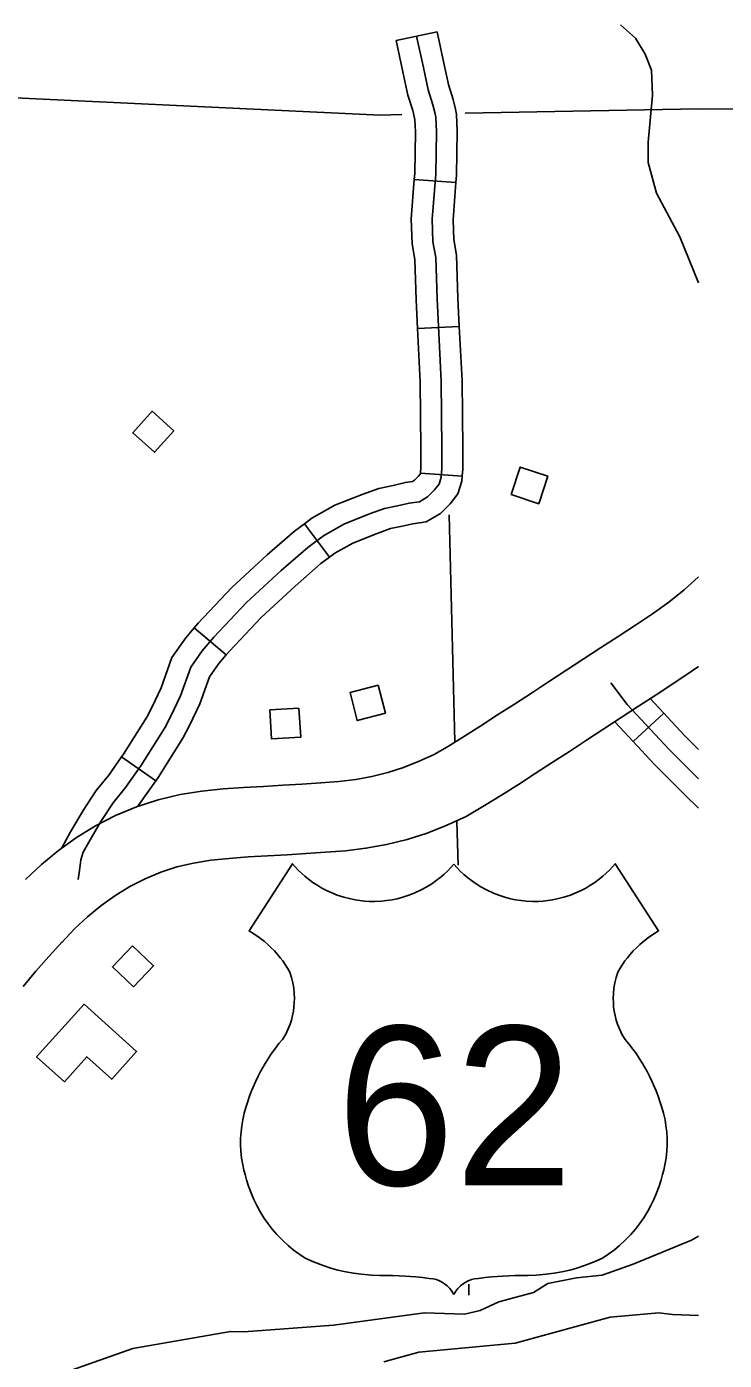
# Model space of a CAD drawing. Extents: x 1370130 to 1380143, y 377636 to 380256.
# Drawn here: x 1378936.4 to 1379041.6, y 378052.1 to 378253.1 of the extents above; entities that cross this region are included whole.
import ezdxf

# ---------------------------------------------------------------- set-up
doc = ezdxf.new("R2010")
doc.units = 0
for name, color, linetype in [('Level 15', 7, 'Continuous'), ('Level 22', 7, 'Continuous'), ('Level 32', 7, 'Continuous'), ('Level 35', 7, 'Continuous'), ('Level 4', 7, 'Continuous'), ('Level 49', 7, 'Continuous'), ('Level 5', 7, 'Continuous'), ('Level 56', 7, 'Continuous'), ('Level 58', 7, 'Continuous')]:
    doc.layers.add(name, color=color, linetype=linetype)

msp = doc.modelspace()

# ---------------------------------------------------------------- linework, layer by layer
at = {"layer": 'Level 15'}
for points in [[(1379037.67, 378170.13), (1379037.65, 378170.12), (1379035.52, 378168.21), (1379033.19, 378166.39), (1379030.73, 378164.63), (1379028.17, 378162.91), (1379025.56, 378161.19), (1379022.93, 378159.48), (1379020.28, 378157.77), (1379017.66, 378156.05), (1379015.07, 378154.35), (1379012.49, 378152.66), (1379009.93, 378151), (1379007.39, 378149.36), (1379004.88, 378147.74), (1379002.42, 378146.17), (1379000, 378144.68), (1378997.84, 378143.39), (1378995.6, 378142.4), (1378993.23, 378141.46), (1378990.85, 378140.7), (1378988.45, 378140.08), (1378986.02, 378139.65), (1378983.46, 378139.35), (1378980.74, 378139.13), (1378977.89, 378138.95), (1378975.03, 378138.76), (1378972.13, 378138.6), (1378969.13, 378138.42), (1378966.04, 378138.2), (1378962.85, 378137.87), (1378959.58, 378137.35), (1378956.26, 378136.59), (1378952.97, 378135.53), (1378949.81, 378134.19), (1378946.8, 378132.63), (1378943.95, 378130.87), (1378941.22, 378128.94), (1378938.65, 378126.81), (1378936.27, 378124.56)], [(1378941.67, 378115.03), (1378943.66, 378117.1), (1378945.61, 378118.94), (1378947.61, 378120.6), (1378949.74, 378122.11), (1378951.98, 378123.48), (1378954.29, 378124.68), (1378956.64, 378125.68), (1378959.05, 378126.46), (1378961.58, 378127.04), (1378964.21, 378127.45), (1378966.97, 378127.74), (1378969.82, 378127.95), (1378972.73, 378128.12), (1378975.67, 378128.28), (1378978.57, 378128.47), (1378981.49, 378128.66), (1378984.48, 378128.89), (1378987.56, 378129.26), (1378990.68, 378129.81), (1378993.76, 378130.6), (1378996.77, 378131.56), (1378999.67, 378132.72), (1379002.67, 378134.05), (1379005.45, 378135.7), (1379008, 378137.28), (1379010.54, 378138.9), (1379013.08, 378140.53), (1379015.64, 378142.19), (1379018.22, 378143.86), (1379020.81, 378145.56), (1379023.42, 378147.26), (1379026.02, 378148.97), (1379028.65, 378150.68), (1379031.3, 378152.4), (1379033.98, 378154.16), (1379036.72, 378156), (1379037.67, 378156.68)], [(1378935.9, 378108.43), (1378937.84, 378110.73), (1378939.79, 378112.95), (1378941.78, 378115.15)]]:
    msp.add_lwpolyline(points, dxfattribs=at)
at = {"layer": 'Level 22'}
for points in [[(1379000.81, 378126.87), (1379000.31, 378126.31), (1378999.84, 378125.82), (1378999.29, 378125.32), (1378998.71, 378124.82), (1378998.15, 378124.38), (1378997.47, 378123.9), (1378996.73, 378123.44), (1378995.9, 378122.99), (1378994.84, 378122.5), (1378994.03, 378122.18), (1378993.11, 378121.88), (1378992.27, 378121.66), (1378991.49, 378121.5), (1378990.68, 378121.38), (1378989.93, 378121.3), (1378988.9, 378121.25), (1378988.06, 378121.26), (1378987.33, 378121.31), (1378986.64, 378121.38), (1378985.94, 378121.49), (1378985.06, 378121.67), (1378984.24, 378121.88), (1378983.25, 378122.2), (1378982.4, 378122.54), (1378981.64, 378122.89), (1378980.94, 378123.25), (1378980.29, 378123.63), (1378979.57, 378124.11), (1378978.9, 378124.6), (1378978.33, 378125.06), (1378977.85, 378125.49), (1378977.36, 378125.97), (1378976.88, 378126.48), (1378976.48, 378126.92), (1378969.94, 378116.81), (1378970.41, 378116.53), (1378970.97, 378116.16), (1378971.49, 378115.79), (1378972.2, 378115.24), (1378972.76, 378114.76), (1378973.25, 378114.29), (1378973.76, 378113.78), (1378974.28, 378113.2), (1378974.65, 378112.75), (1378975.02, 378112.28), (1378975.39, 378111.76), (1378975.75, 378111.21), (1378976.09, 378110.57), (1378976.34, 378109.78), (1378976.54, 378109), (1378976.68, 378108.16), (1378976.76, 378107.39), (1378976.79, 378106.64), (1378976.77, 378105.94), (1378976.72, 378105.37), (1378976.63, 378104.69), (1378976.5, 378104.04), (1378976.32, 378103.34), (1378976.12, 378102.72), (1378975.85, 378102.03), (1378975.43, 378101.14), (1378974.99, 378100.44), (1378974.46, 378099.81), (1378973.82, 378098.98), (1378973.3, 378098.26), (1378972.82, 378097.54), (1378972.37, 378096.83), (1378972, 378096.2), (1378971.67, 378095.61), (1378971.3, 378094.9), (1378970.91, 378094.07), (1378970.55, 378093.27), (1378970.31, 378092.67), (1378970.02, 378091.9), (1378969.7, 378090.95), (1378969.45, 378090.17), (1378969.21, 378089.31), (1378968.99, 378088.32), (1378968.84, 378087.44), (1378968.74, 378086.52), (1378968.68, 378085.51), (1378968.67, 378084.56), (1378968.72, 378083.64), (1378968.83, 378082.55), (1378969, 378081.53), (1378969.17, 378080.75), (1378969.34, 378080.06), (1378969.57, 378079.29), (1378969.87, 378078.33), (1378970.3, 378077.17), (1378970.67, 378076.31), (1378971.1, 378075.43), (1378971.58, 378074.56), (1378972.19, 378073.57), (1378972.83, 378072.65), (1378973.45, 378071.86), (1378974.15, 378071.04), (1378975.05, 378070.11), (1378975.82, 378069.39), (1378976.61, 378068.73)], [(1379000.81, 378126.87), (1379001.3, 378126.31), (1379001.78, 378125.82), (1379002.32, 378125.32), (1379002.9, 378124.82), (1379003.47, 378124.38), (1379004.15, 378123.9), (1379004.88, 378123.44), (1379005.72, 378122.99), (1379006.77, 378122.5), (1379007.59, 378122.18), (1379008.5, 378121.88), (1379009.34, 378121.66), (1379010.12, 378121.5), (1379010.94, 378121.38), (1379011.69, 378121.3), (1379012.72, 378121.25), (1379013.55, 378121.26), (1379014.28, 378121.31), (1379014.97, 378121.38), (1379015.67, 378121.49), (1379016.56, 378121.67), (1379017.37, 378121.88), (1379018.37, 378122.2), (1379019.21, 378122.54), (1379019.97, 378122.89), (1379020.68, 378123.25), (1379021.32, 378123.63), (1379022.05, 378124.11), (1379022.71, 378124.6), (1379023.28, 378125.06), (1379023.76, 378125.49), (1379024.26, 378125.97), (1379024.74, 378126.48), (1379025.13, 378126.92), (1379031.67, 378116.81), (1379031.2, 378116.53), (1379030.65, 378116.16), (1379030.12, 378115.79), (1379029.42, 378115.24), (1379028.86, 378114.76), (1379028.36, 378114.29), (1379027.85, 378113.78), (1379027.33, 378113.2), (1379026.96, 378112.75), (1379026.59, 378112.28), (1379026.22, 378111.76), (1379025.86, 378111.21), (1379025.52, 378110.57), (1379025.27, 378109.78), (1379025.08, 378109), (1379024.93, 378108.16), (1379024.85, 378107.39), (1379024.83, 378106.64), (1379024.85, 378105.94), (1379024.89, 378105.37), (1379024.99, 378104.69), (1379025.11, 378104.04), (1379025.29, 378103.34), (1379025.49, 378102.72), (1379025.76, 378102.03), (1379026.19, 378101.14), (1379026.62, 378100.44), (1379027.15, 378099.81), (1379027.79, 378098.98), (1379028.31, 378098.26), (1379028.8, 378097.54), (1379029.24, 378096.83), (1379029.61, 378096.2), (1379029.94, 378095.61), (1379030.31, 378094.9), (1379030.71, 378094.07), (1379031.06, 378093.27), (1379031.31, 378092.67), (1379031.6, 378091.9), (1379031.92, 378090.95), (1379032.17, 378090.17), (1379032.41, 378089.31), (1379032.63, 378088.32), (1379032.77, 378087.44), (1379032.88, 378086.52), (1379032.94, 378085.51), (1379032.94, 378084.56), (1379032.9, 378083.64), (1379032.79, 378082.55), (1379032.62, 378081.53), (1379032.45, 378080.75), (1379032.27, 378080.06), (1379032.05, 378079.29), (1379031.75, 378078.33), (1379031.31, 378077.17), (1379030.94, 378076.31), (1379030.51, 378075.43), (1379030.04, 378074.56), (1379029.42, 378073.57), (1379028.78, 378072.65), (1379028.17, 378071.86), (1379027.47, 378071.04), (1379026.56, 378070.11), (1379025.79, 378069.39), (1379025, 378068.73)], [(1378976.61, 378068.73), (1378977.43, 378068.11), (1378978.42, 378067.47), (1378979.65, 378066.91), (1378981.1, 378066.36), (1378982.28, 378065.97), (1378983.35, 378065.68), (1378984.55, 378065.4), (1378985.68, 378065.19), (1378986.9, 378065.03), (1378988.42, 378064.89), (1378989.6, 378064.85), (1378990.6, 378064.86), (1378991.57, 378064.85), (1378992.55, 378064.82), (1378993.47, 378064.77), (1378994.28, 378064.72), (1378995.07, 378064.65), (1378996.09, 378064.55), (1378997.08, 378064.42), (1378997.68, 378064.34), (1378998.17, 378064.24), (1378998.76, 378063.99), (1378999.11, 378063.81), (1378999.4, 378063.61), (1378999.81, 378063.28), (1379000.2, 378062.88), (1379000.52, 378062.48), (1379000.81, 378062)], [(1379025, 378068.73), (1379024.18, 378068.11), (1379023.2, 378067.47), (1379021.96, 378066.91), (1379020.51, 378066.36), (1379019.33, 378065.97), (1379018.27, 378065.68), (1379017.06, 378065.4), (1379015.93, 378065.19), (1379014.72, 378065.03), (1379013.19, 378064.89), (1379012.02, 378064.85), (1379011.02, 378064.86), (1379010.04, 378064.85), (1379009.07, 378064.82), (1379008.14, 378064.77), (1379007.34, 378064.72), (1379006.54, 378064.65), (1379005.53, 378064.55), (1379004.53, 378064.42), (1379003.94, 378064.34), (1379003.45, 378064.24), (1379002.85, 378063.99), (1379002.51, 378063.81), (1379002.21, 378063.61), (1379001.8, 378063.28), (1379001.41, 378062.88), (1379001.1, 378062.48), (1379000.81, 378062)]]:
    msp.add_lwpolyline(points, dxfattribs=at)
at = {"layer": 'Level 32'}
for p, q in [((1378992.12, 378251.03), (1378998.28, 378252.37)), ((1378994.85, 378230.11), (1379001.13, 378229.64)), ((1378995.34, 378207.61), (1379001.63, 378207.92)), ((1378995.78, 378185.84), (1379002.06, 378185.36)), ((1378978.31, 378178.2), (1378982.06, 378173.13)), ((1378961.69, 378162.49), (1378966.5, 378158.41)), ((1379032.44, 378149.64), (1379027.82, 378145.35)), ((1378950.73, 378143.04), (1378955.89, 378139.42))]:
    msp.add_line(p, q, dxfattribs=at)
for points in [[(1378995.2, 378251.7), (1378996.22, 378246.98), (1378996.94, 378243.6), (1378997.66, 378241.34), (1378997.97, 378240), (1378998.07, 378239.49), (1378998.17, 378237.34), (1378998.07, 378230.87), (1378997.56, 378224.1), (1378997.66, 378220.71), (1378998.07, 378218.35), (1378998.27, 378212.09), (1378998.89, 378199.67), (1378998.99, 378189.51), (1378998.99, 378186.54), (1378998.89, 378185.2), (1378998.58, 378184.18), (1378997.86, 378183.25), (1378996.84, 378182.23), (1378995.61, 378181.51), (1378994.07, 378181.3), (1378992.33, 378180.89), (1378990.38, 378180.48), (1378988.12, 378179.66), (1378984.22, 378178.12), (1378981.15, 378176.38), (1378978.79, 378174.63), (1378974.79, 378171.14), (1378969.56, 378166.32), (1378964.63, 378161.09), (1378962.89, 378159.03), (1378961.15, 378156.57), (1378959.61, 378152.26), (1378958.17, 378149.18), (1378957.25, 378147.44), (1378953.63, 378141.69), (1378951.32, 378138.41), (1378949.48, 378136.1), (1378947.63, 378133.28), (1378945.79, 378130.2), (1378944.97, 378128.66), (1378944.61, 378127.53), (1378944.4, 378125.89), (1378944.18, 378124.57)], [(1378992.12, 378251.03), (1378993.14, 378246.32), (1378993.89, 378242.79), (1378994.62, 378240.51), (1378994.89, 378239.34), (1378994.93, 378239.11), (1378995.02, 378237.29), (1378994.92, 378231.01), (1378994.85, 378230.11)], [(1378998.28, 378252.37), (1378999.3, 378247.64), (1378999.99, 378244.4), (1379000.7, 378242.17), (1379001.05, 378240.67), (1379001.2, 378239.88), (1379001.32, 378237.39), (1379001.22, 378230.73), (1379001.13, 378229.64)], [(1378994.85, 378230.11), (1378994.4, 378224.17), (1378994.52, 378220.39), (1378994.93, 378218.03), (1378995.13, 378211.96), (1378995.34, 378207.61)], [(1379001.13, 378229.64), (1379000.71, 378224.03), (1379000.8, 378221.03), (1379001.21, 378218.67), (1379001.42, 378212.22), (1379001.63, 378207.92)], [(1378995.34, 378207.61), (1378995.74, 378199.58), (1378995.84, 378189.5), (1378995.84, 378186.66), (1378995.78, 378185.84)], [(1379001.63, 378207.92), (1379002.04, 378199.77), (1379002.14, 378189.53), (1379002.14, 378186.42), (1379002.06, 378185.36)], [(1378995.78, 378185.84), (1378995.77, 378185.78), (1378995.73, 378185.65), (1378995.5, 378185.34), (1378994.9, 378184.74), (1378994.56, 378184.55), (1378993.5, 378184.41), (1378991.64, 378183.97), (1378989.51, 378183.52), (1378987, 378182.61), (1378982.86, 378180.97), (1378979.43, 378179.02), (1378978.31, 378178.2)], [(1379002.06, 378185.36), (1379002, 378184.62), (1379001.43, 378182.71), (1379000.23, 378181.17), (1378998.78, 378179.71), (1378996.65, 378178.47), (1378994.64, 378178.2), (1378993.01, 378177.82), (1378991.24, 378177.45), (1378989.24, 378176.72), (1378985.58, 378175.27), (1378982.87, 378173.73), (1378982.06, 378173.13)], [(1378978.31, 378178.2), (1378976.81, 378177.09), (1378972.68, 378173.49), (1378967.34, 378168.56), (1378962.28, 378163.19), (1378961.69, 378162.49)], [(1378982.06, 378173.13), (1378980.76, 378172.18), (1378976.89, 378168.8), (1378971.77, 378164.08), (1378966.98, 378158.99), (1378966.5, 378158.41)], [(1378961.69, 378162.49), (1378960.4, 378160.97), (1378958.32, 378158.04), (1378956.69, 378153.46), (1378955.35, 378150.59), (1378954.52, 378149.01), (1378951.01, 378143.44), (1378950.73, 378143.04)], [(1378966.5, 378158.41), (1378965.38, 378157.1), (1378963.97, 378155.1), (1378962.52, 378151.06), (1378960.99, 378147.78), (1378959.98, 378145.86), (1378956.26, 378139.94), (1378955.89, 378139.42)], [(1379037.67, 378139.71), (1379033.24, 378144.15), (1379026.95, 378150.92), (1379024.46, 378154.22)], [(1379032.44, 378149.64), (1379030.41, 378151.82)], [(1379027.82, 378145.35), (1379025.05, 378148.34)], [(1379037.67, 378144.17), (1379035.5, 378146.33), (1379032.44, 378149.64)], [(1379037.67, 378135.33), (1379035.67, 378137.25), (1379030.97, 378141.96), (1379027.82, 378145.35)], [(1378950.73, 378143.04), (1378948.8, 378140.3), (1378946.92, 378137.95), (1378944.96, 378134.95), (1378943.04, 378131.75), (1378941.74, 378129.31)], [(1378955.89, 378139.42), (1378953.21, 378135.61)]]:
    msp.add_lwpolyline(points, dxfattribs=at)
at = {"layer": 'Level 35'}
for points in [[(1379025.92, 378253.43), (1379028.19, 378251.41), (1379029.63, 378249), (1379030.57, 378246.58), (1379030.73, 378242.8), (1379030.07, 378235.71), (1379030.09, 378232.64), (1379031.37, 378228.04), (1379034.87, 378221.46), (1379037.67, 378214.51)], [(1379037.67, 378070.79), (1379036.64, 378070.17), (1379027.83, 378066.58), (1379023.18, 378064.88), (1379019.31, 378064.51), (1379014.99, 378063.66), (1379012.83, 378062.27), (1379007.59, 378060.89), (1379004.75, 378059.57), (1379002.4, 378059.02), (1378996.41, 378059.23), (1378982.67, 378057.38), (1378969.16, 378056.34), (1378967.14, 378056.42), (1378952.44, 378053.84), (1378938.09, 378048.78)], [(1379037.67, 378058.81), (1379033.75, 378058.96), (1379031.68, 378059.21), (1379024.36, 378058.59), (1379010.03, 378054.67), (1378995.52, 378053.27), (1378990.28, 378051.86)]]:
    msp.add_lwpolyline(points, dxfattribs=at)
at = {"layer": 'Level 4'}
for points in [[(1378992.95, 378239.89), (1378989.7, 378239.81), (1378781.23, 378249.71), (1378777.74, 378249.88), (1378768.93, 378250.03)], [(1379037.67, 378240.76), (1379002.51, 378240.1)]]:
    msp.add_lwpolyline(points, dxfattribs=at)
at = {"layer": 'Level 49'}
for points in [[(1378976.61, 378068.73), (1378975.82, 378069.39), (1378975.05, 378070.11), (1378974.15, 378071.04), (1378973.45, 378071.86), (1378972.83, 378072.65), (1378972.19, 378073.57), (1378971.58, 378074.56), (1378971.1, 378075.43), (1378970.67, 378076.31), (1378970.3, 378077.17), (1378969.87, 378078.33), (1378969.57, 378079.29), (1378969.34, 378080.06), (1378969.17, 378080.75), (1378969, 378081.53), (1378968.83, 378082.55), (1378968.72, 378083.64), (1378968.67, 378084.56), (1378968.68, 378085.51), (1378968.74, 378086.52), (1378968.84, 378087.44), (1378968.99, 378088.32), (1378969.21, 378089.31), (1378969.45, 378090.17), (1378969.7, 378090.95), (1378970.02, 378091.9), (1378970.31, 378092.67), (1378970.55, 378093.27), (1378970.91, 378094.07), (1378971.3, 378094.9), (1378971.67, 378095.61), (1378972, 378096.2), (1378972.37, 378096.83), (1378972.82, 378097.54), (1378973.3, 378098.26), (1378973.82, 378098.98), (1378974.46, 378099.81), (1378974.99, 378100.44), (1378975.43, 378101.14), (1378975.85, 378102.03), (1378976.12, 378102.72), (1378976.32, 378103.34), (1378976.5, 378104.04), (1378976.63, 378104.69), (1378976.72, 378105.37), (1378976.77, 378105.94), (1378976.79, 378106.64), (1378976.76, 378107.39), (1378976.68, 378108.16), (1378976.54, 378109), (1378976.34, 378109.78), (1378976.09, 378110.57), (1378975.75, 378111.21), (1378975.39, 378111.76), (1378975.02, 378112.28), (1378974.65, 378112.75), (1378974.28, 378113.2), (1378973.76, 378113.78), (1378973.25, 378114.29), (1378972.76, 378114.76), (1378972.2, 378115.24), (1378971.49, 378115.79), (1378970.97, 378116.16), (1378970.41, 378116.53), (1378969.94, 378116.81), (1378976.48, 378126.92), (1378976.88, 378126.48), (1378977.36, 378125.97), (1378977.85, 378125.49), (1378978.33, 378125.06), (1378978.9, 378124.6), (1378979.57, 378124.11), (1378980.29, 378123.63), (1378980.94, 378123.25), (1378981.64, 378122.89), (1378982.4, 378122.54), (1378983.25, 378122.2), (1378984.24, 378121.88), (1378985.06, 378121.67), (1378985.94, 378121.49), (1378986.64, 378121.38), (1378987.33, 378121.31), (1378988.06, 378121.26), (1378988.9, 378121.25), (1378989.93, 378121.3), (1378990.68, 378121.38), (1378991.49, 378121.5), (1378992.27, 378121.66), (1378993.11, 378121.88), (1378994.03, 378122.18), (1378994.84, 378122.5), (1378995.9, 378122.99), (1378996.73, 378123.44), (1378997.47, 378123.9), (1378998.15, 378124.38), (1378998.71, 378124.82), (1378999.29, 378125.32), (1378999.84, 378125.82), (1379000.31, 378126.31), (1379000.81, 378126.87)], [(1379000.81, 378126.87), (1379001.3, 378126.31), (1379001.78, 378125.82), (1379002.32, 378125.32), (1379002.9, 378124.82), (1379003.47, 378124.38), (1379004.15, 378123.9), (1379004.88, 378123.44), (1379005.72, 378122.99), (1379006.77, 378122.5), (1379007.59, 378122.18), (1379008.5, 378121.88), (1379009.34, 378121.66), (1379010.12, 378121.5), (1379010.94, 378121.38), (1379011.69, 378121.3), (1379012.72, 378121.25), (1379013.55, 378121.26), (1379014.28, 378121.31), (1379014.97, 378121.38), (1379015.67, 378121.49), (1379016.56, 378121.67), (1379017.37, 378121.88), (1379018.37, 378122.2), (1379019.21, 378122.54), (1379019.97, 378122.89), (1379020.68, 378123.25), (1379021.32, 378123.63), (1379022.05, 378124.11), (1379022.71, 378124.6), (1379023.28, 378125.06), (1379023.76, 378125.49), (1379024.26, 378125.97), (1379024.74, 378126.48), (1379025.13, 378126.92), (1379031.67, 378116.81), (1379031.2, 378116.53), (1379030.65, 378116.16), (1379030.12, 378115.79), (1379029.42, 378115.24), (1379028.86, 378114.76), (1379028.36, 378114.29), (1379027.85, 378113.78), (1379027.33, 378113.2), (1379026.96, 378112.75), (1379026.59, 378112.28), (1379026.22, 378111.76), (1379025.86, 378111.21), (1379025.52, 378110.57), (1379025.27, 378109.78), (1379025.08, 378109), (1379024.93, 378108.16), (1379024.85, 378107.39), (1379024.83, 378106.64), (1379024.85, 378105.94), (1379024.89, 378105.37), (1379024.99, 378104.69), (1379025.11, 378104.04), (1379025.29, 378103.34), (1379025.49, 378102.72), (1379025.76, 378102.03), (1379026.19, 378101.14), (1379026.62, 378100.44), (1379027.15, 378099.81), (1379027.79, 378098.98), (1379028.31, 378098.26), (1379028.8, 378097.54), (1379029.24, 378096.83), (1379029.61, 378096.2), (1379029.94, 378095.61), (1379030.31, 378094.9), (1379030.71, 378094.07), (1379031.06, 378093.27), (1379031.31, 378092.67), (1379031.6, 378091.9), (1379031.92, 378090.95), (1379032.17, 378090.17), (1379032.41, 378089.31), (1379032.63, 378088.32), (1379032.77, 378087.44), (1379032.88, 378086.52), (1379032.94, 378085.51), (1379032.94, 378084.56), (1379032.9, 378083.64), (1379032.79, 378082.55), (1379032.62, 378081.53), (1379032.45, 378080.75), (1379032.27, 378080.06), (1379032.05, 378079.29), (1379031.75, 378078.33), (1379031.31, 378077.17), (1379030.94, 378076.31), (1379030.51, 378075.43), (1379030.04, 378074.56), (1379029.42, 378073.57), (1379028.78, 378072.65), (1379028.17, 378071.86), (1379027.47, 378071.04), (1379026.56, 378070.11), (1379025.79, 378069.39), (1379025, 378068.73)], [(1379000.81, 378062), (1379000.52, 378062.48), (1379000.2, 378062.88), (1378999.81, 378063.28), (1378999.4, 378063.61), (1378999.11, 378063.81), (1378998.76, 378063.99), (1378998.17, 378064.24), (1378997.68, 378064.34), (1378997.08, 378064.42), (1378996.09, 378064.55), (1378995.07, 378064.65), (1378994.28, 378064.72), (1378993.47, 378064.77), (1378992.55, 378064.82), (1378991.57, 378064.85), (1378990.6, 378064.86), (1378989.6, 378064.85), (1378988.42, 378064.89), (1378986.9, 378065.03), (1378985.68, 378065.19), (1378984.55, 378065.4), (1378983.35, 378065.68), (1378982.28, 378065.97), (1378981.1, 378066.36), (1378979.65, 378066.91), (1378978.42, 378067.47), (1378977.43, 378068.11), (1378976.61, 378068.73)], [(1379025, 378068.73), (1379024.18, 378068.11), (1379023.2, 378067.47), (1379021.96, 378066.91), (1379020.51, 378066.36), (1379019.33, 378065.97), (1379018.27, 378065.68), (1379017.06, 378065.4), (1379015.93, 378065.19), (1379014.72, 378065.03), (1379013.19, 378064.89), (1379012.02, 378064.85), (1379011.02, 378064.86), (1379010.04, 378064.85), (1379009.07, 378064.82), (1379008.14, 378064.77), (1379007.34, 378064.72), (1379006.54, 378064.65), (1379005.53, 378064.55), (1379004.53, 378064.42), (1379003.94, 378064.34), (1379003.45, 378064.24), (1379002.85, 378063.99), (1379002.51, 378063.81), (1379002.21, 378063.61), (1379001.8, 378063.28), (1379001.41, 378062.88), (1379001.1, 378062.48), (1379000.81, 378062)]]:
    msp.add_lwpolyline(points, dxfattribs=at)
at = {"layer": 'Level 5'}
for points in [[(1379144.71, 378240.08), (1379037.67, 378240.76)], [(1379000.1, 378179.51), (1379000.97, 378145.36)], [(1379001.27, 378133.28), (1379001.44, 378126.72)], [(1379003.05, 378063.55), (1379003.09, 378061.87)]]:
    msp.add_lwpolyline(points, dxfattribs=at)
at = {"layer": 'Level 56'}
for points in [[(1378958.61, 378192.22), (1378955.7, 378188.96), (1378952.43, 378191.88), (1378955.34, 378195.14)], [(1379009.43, 378182.59), (1379010.81, 378186.74), (1379014.97, 378185.35), (1379013.59, 378181.21)], [(1378989.41, 378153.85), (1378990.5, 378149.61), (1378986.26, 378148.51), (1378985.16, 378152.75)], [(1378977.47, 378150.38), (1378977.73, 378146.01), (1378973.35, 378145.75), (1378973.1, 378150.12)], [(1378952.4, 378114.57), (1378955.56, 378111.55), (1378952.52, 378108.38), (1378949.37, 378111.41)]]:
    msp.add_lwpolyline(points, close=True, dxfattribs=at)
at = {"layer": 'Level 58'}
msp.add_lwpolyline([(1378945.08, 378105.77), (1378937.94, 378097.84), (1378942.12, 378094.07), (1378945.5, 378097.83), (1378949.25, 378094.45), (1378953.01, 378098.63)], close=True, dxfattribs=at)

# ---------------------------------------------------------------- texts
at = {"layer": 'Level 22'}
msp.add_text('62', height=23.95, dxfattribs=at).set_placement((1378983.12, 378078.47))

doc.saveas('drawing.dxf')
